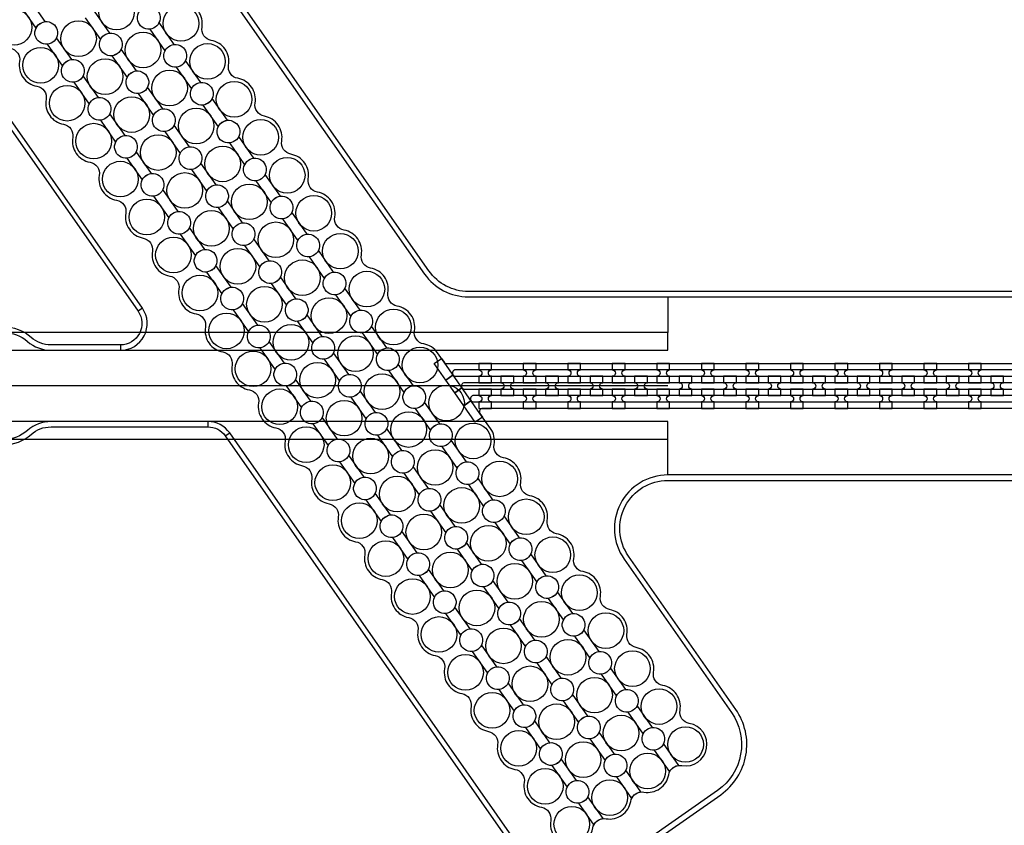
# Model space of a CAD drawing. Extents: x -63500 to 63500, y -63500 to 63500.
# Tile 259 of 296: x 24156 to 29684, y -7596 to -3075. Entities that reach past the tile are written whole.
import ezdxf

# ---------------------------------------------------------------- set-up
doc = ezdxf.new("R2010")
doc.units = 13
doc.header["$MEASUREMENT"] = 0
for name, color, linetype in [('1_Metal', 2, 'Continuous'), ('2_Electrodes', 5, 'Continuous'), ('3_Outline', 4, 'Continuous')]:
    doc.layers.add(name, color=color, linetype=linetype)

msp = doc.modelspace()

# ---------------------------------------------------------------- linework, layer by layer
for p, q in [((27795.2, -4630), (27795.2, -4830)), ((27795.2, -4830), (22512.3, -4830)), ((27795.2, -4930), (27795.2, -4830)), ((22056.8, -4930), (27795.2, -4930)), ((25150, -5130), (22150, -5130)), ((27795.2, -5130), (25150, -5130)), ((27795.2, -5330), (22056.8, -5330)), ((27795.2, -5430), (27795.2, -5330)), ((27795.2, -5430), (22449.3, -5430)), ((27795.2, -5630), (27795.2, -5430))]:
    msp.add_line(p, q)
for radius in [50000, 47500, 45000]:
    msp.add_circle((0, 0), radius)
at = {"layer": '1_Metal'}
for points in [[(-50000, 0, 1), (50000, 0), (51000, 0, -1), (-51000, 0)], [(26805.3, -5112), (26805.3, -5076, -0.414214), (26787.3, -5058), (26787.3, -5058, -0.414214), (26805.3, -5040), (26805.3, -5004), (26733.3, -5004), (26733.3, -5040, -0.414214), (26751.3, -5058), (26751.3, -5058, -0.414214), (26733.3, -5076), (26733.3, -5112)], [(27055.3, -5112), (27055.3, -5076, -0.414214), (27037.3, -5058), (27037.3, -5058, -0.414214), (27055.3, -5040), (27055.3, -5004), (26983.3, -5004), (26983.3, -5040, -0.414214), (27001.3, -5058), (27001.3, -5058, -0.414214), (26983.3, -5076), (26983.3, -5112)], [(27305.3, -5112), (27305.3, -5076, -0.414214), (27287.3, -5058), (27287.3, -5058, -0.414214), (27305.3, -5040), (27305.3, -5004), (27233.3, -5004), (27233.3, -5040, -0.414214), (27251.3, -5058), (27251.3, -5058, -0.414214), (27233.3, -5076), (27233.3, -5112)], [(27555.3, -5112), (27555.3, -5076, -0.414214), (27537.3, -5058), (27537.3, -5058, -0.414214), (27555.3, -5040), (27555.3, -5004), (27483.3, -5004), (27483.3, -5040, -0.414214), (27501.3, -5058), (27501.3, -5058, -0.414214), (27483.3, -5076), (27483.3, -5112)], [(27805.3, -5112), (27805.3, -5076, -0.414214), (27787.3, -5058), (27787.3, -5058, -0.414214), (27805.3, -5040), (27805.3, -5004), (27733.3, -5004), (27733.3, -5040, -0.414214), (27751.3, -5058), (27751.3, -5058, -0.414214), (27733.3, -5076), (27733.3, -5112)], [(28055.3, -5112), (28055.3, -5076, -0.414214), (28037.3, -5058), (28037.3, -5058, -0.414214), (28055.3, -5040), (28055.3, -5004), (27983.3, -5004), (27983.3, -5040, -0.414214), (28001.3, -5058), (28001.3, -5058, -0.414214), (27983.3, -5076), (27983.3, -5112)], [(28305.3, -5112), (28305.3, -5076, -0.414214), (28287.3, -5058), (28287.3, -5058, -0.414214), (28305.3, -5040), (28305.3, -5004), (28233.3, -5004), (28233.3, -5040, -0.414214), (28251.3, -5058), (28251.3, -5058, -0.414214), (28233.3, -5076), (28233.3, -5112)], [(28555.3, -5112), (28555.3, -5076, -0.414214), (28537.3, -5058), (28537.3, -5058, -0.414214), (28555.3, -5040), (28555.3, -5004), (28483.3, -5004), (28483.3, -5040, -0.414214), (28501.3, -5058), (28501.3, -5058, -0.414214), (28483.3, -5076), (28483.3, -5112)], [(28805.3, -5112), (28805.3, -5076, -0.414214), (28787.3, -5058), (28787.3, -5058, -0.414214), (28805.3, -5040), (28805.3, -5004), (28733.3, -5004), (28733.3, -5040, -0.414214), (28751.3, -5058), (28751.3, -5058, -0.414214), (28733.3, -5076), (28733.3, -5112)], [(29055.3, -5112), (29055.3, -5076, -0.414214), (29037.3, -5058), (29037.3, -5058, -0.414214), (29055.3, -5040), (29055.3, -5004), (28983.3, -5004), (28983.3, -5040, -0.414214), (29001.3, -5058), (29001.3, -5058, -0.414214), (28983.3, -5076), (28983.3, -5112)], [(29305.3, -5112), (29305.3, -5076, -0.414214), (29287.3, -5058), (29287.3, -5058, -0.414214), (29305.3, -5040), (29305.3, -5004), (29233.3, -5004), (29233.3, -5040, -0.414214), (29251.3, -5058), (29251.3, -5058, -0.414214), (29233.3, -5076), (29233.3, -5112)], [(29555.3, -5112), (29555.3, -5076, -0.414214), (29537.3, -5058), (29537.3, -5058, -0.414214), (29555.3, -5040), (29555.3, -5004), (29483.3, -5004), (29483.3, -5040, -0.414214), (29501.3, -5058), (29501.3, -5058, -0.414214), (29483.3, -5076), (29483.3, -5112)], [(26930.3, -5076), (26858.3, -5076), (26858.3, -5112, -0.414214), (26876.3, -5130), (26876.3, -5130, -0.414214), (26858.3, -5148), (26858.3, -5184), (26930.3, -5184), (26930.3, -5148, -0.414214), (26912.3, -5130), (26912.3, -5130, -0.414214), (26930.3, -5112), (26930.3, -5076)], [(27180.3, -5076), (27108.3, -5076), (27108.3, -5112, -0.414214), (27126.3, -5130), (27126.3, -5130, -0.414214), (27108.3, -5148), (27108.3, -5184), (27180.3, -5184), (27180.3, -5148, -0.414214), (27162.3, -5130), (27162.3, -5130, -0.414214), (27180.3, -5112), (27180.3, -5076)], [(27430.3, -5076), (27358.3, -5076), (27358.3, -5112, -0.414214), (27376.3, -5130), (27376.3, -5130, -0.414214), (27358.3, -5148), (27358.3, -5184), (27430.3, -5184), (27430.3, -5148, -0.414214), (27412.3, -5130), (27412.3, -5130, -0.414214), (27430.3, -5112), (27430.3, -5076)], [(27680.3, -5076), (27608.3, -5076), (27608.3, -5112, -0.414214), (27626.3, -5130), (27626.3, -5130, -0.414214), (27608.3, -5148), (27608.3, -5184), (27680.3, -5184), (27680.3, -5148, -0.414214), (27662.3, -5130), (27662.3, -5130, -0.414214), (27680.3, -5112), (27680.3, -5076)], [(27930.3, -5076), (27858.3, -5076), (27858.3, -5112, -0.414214), (27876.3, -5130), (27876.3, -5130, -0.414214), (27858.3, -5148), (27858.3, -5184), (27930.3, -5184), (27930.3, -5148, -0.414214), (27912.3, -5130), (27912.3, -5130, -0.414214), (27930.3, -5112), (27930.3, -5076)], [(28180.3, -5076), (28108.3, -5076), (28108.3, -5112, -0.414214), (28126.3, -5130), (28126.3, -5130, -0.414214), (28108.3, -5148), (28108.3, -5184), (28180.3, -5184), (28180.3, -5148, -0.414214), (28162.3, -5130), (28162.3, -5130, -0.414214), (28180.3, -5112), (28180.3, -5076)], [(28430.3, -5076), (28358.3, -5076), (28358.3, -5112, -0.414214), (28376.3, -5130), (28376.3, -5130, -0.414214), (28358.3, -5148), (28358.3, -5184), (28430.3, -5184), (28430.3, -5148, -0.414214), (28412.3, -5130), (28412.3, -5130, -0.414214), (28430.3, -5112), (28430.3, -5076)], [(28680.3, -5076), (28608.3, -5076), (28608.3, -5112, -0.414214), (28626.3, -5130), (28626.3, -5130, -0.414214), (28608.3, -5148), (28608.3, -5184), (28680.3, -5184), (28680.3, -5148, -0.414214), (28662.3, -5130), (28662.3, -5130, -0.414214), (28680.3, -5112), (28680.3, -5076)], [(28930.3, -5076), (28858.3, -5076), (28858.3, -5112, -0.414214), (28876.3, -5130), (28876.3, -5130, -0.414214), (28858.3, -5148), (28858.3, -5184), (28930.3, -5184), (28930.3, -5148, -0.414214), (28912.3, -5130), (28912.3, -5130, -0.414214), (28930.3, -5112), (28930.3, -5076)], [(29180.3, -5076), (29108.3, -5076), (29108.3, -5112, -0.414214), (29126.3, -5130), (29126.3, -5130, -0.414214), (29108.3, -5148), (29108.3, -5184), (29180.3, -5184), (29180.3, -5148, -0.414214), (29162.3, -5130), (29162.3, -5130, -0.414214), (29180.3, -5112), (29180.3, -5076)], [(29430.3, -5076), (29358.3, -5076), (29358.3, -5112, -0.414214), (29376.3, -5130), (29376.3, -5130, -0.414214), (29358.3, -5148), (29358.3, -5184), (29430.3, -5184), (29430.3, -5148, -0.414214), (29412.3, -5130), (29412.3, -5130, -0.414214), (29430.3, -5112), (29430.3, -5076)], [(29680.3, -5076), (29608.3, -5076), (29608.3, -5112, -0.414214), (29626.3, -5130), (29626.3, -5130, -0.414214), (29608.3, -5148), (29608.3, -5184), (29680.3, -5184), (29680.3, -5148, -0.414214), (29662.3, -5130), (29662.3, -5130, -0.414214), (29680.3, -5112), (29680.3, -5076)], [(26805.3, -5148), (26733.3, -5148), (26733.3, -5184, -0.414214), (26751.3, -5202), (26751.3, -5202, -0.414214), (26733.3, -5220), (26733.3, -5256), (26805.3, -5256), (26805.3, -5220, -0.414214), (26787.3, -5202), (26787.3, -5202, -0.414214), (26805.3, -5184), (26805.3, -5148)], [(27055.3, -5148), (26983.3, -5148), (26983.3, -5184, -0.414214), (27001.3, -5202), (27001.3, -5202, -0.414214), (26983.3, -5220), (26983.3, -5256), (27055.3, -5256), (27055.3, -5220, -0.414214), (27037.3, -5202), (27037.3, -5202, -0.414214), (27055.3, -5184), (27055.3, -5148)], [(27305.3, -5148), (27233.3, -5148), (27233.3, -5184, -0.414214), (27251.3, -5202), (27251.3, -5202, -0.414214), (27233.3, -5220), (27233.3, -5256), (27305.3, -5256), (27305.3, -5220, -0.414214), (27287.3, -5202), (27287.3, -5202, -0.414214), (27305.3, -5184), (27305.3, -5148)], [(27555.3, -5148), (27483.3, -5148), (27483.3, -5184, -0.414214), (27501.3, -5202), (27501.3, -5202, -0.414214), (27483.3, -5220), (27483.3, -5256), (27555.3, -5256), (27555.3, -5220, -0.414214), (27537.3, -5202), (27537.3, -5202, -0.414214), (27555.3, -5184), (27555.3, -5148)], [(27805.3, -5148), (27733.3, -5148), (27733.3, -5184, -0.414214), (27751.3, -5202), (27751.3, -5202, -0.414214), (27733.3, -5220), (27733.3, -5256), (27805.3, -5256), (27805.3, -5220, -0.414214), (27787.3, -5202), (27787.3, -5202, -0.414214), (27805.3, -5184), (27805.3, -5148)], [(28055.3, -5148), (27983.3, -5148), (27983.3, -5184, -0.414214), (28001.3, -5202), (28001.3, -5202, -0.414214), (27983.3, -5220), (27983.3, -5256), (28055.3, -5256), (28055.3, -5220, -0.414214), (28037.3, -5202), (28037.3, -5202, -0.414214), (28055.3, -5184), (28055.3, -5148)], [(28305.3, -5148), (28233.3, -5148), (28233.3, -5184, -0.414214), (28251.3, -5202), (28251.3, -5202, -0.414214), (28233.3, -5220), (28233.3, -5256), (28305.3, -5256), (28305.3, -5220, -0.414214), (28287.3, -5202), (28287.3, -5202, -0.414214), (28305.3, -5184), (28305.3, -5148)], [(28555.3, -5148), (28483.3, -5148), (28483.3, -5184, -0.414214), (28501.3, -5202), (28501.3, -5202, -0.414214), (28483.3, -5220), (28483.3, -5256), (28555.3, -5256), (28555.3, -5220, -0.414214), (28537.3, -5202), (28537.3, -5202, -0.414214), (28555.3, -5184), (28555.3, -5148)], [(28805.3, -5148), (28733.3, -5148), (28733.3, -5184, -0.414214), (28751.3, -5202), (28751.3, -5202, -0.414214), (28733.3, -5220), (28733.3, -5256), (28805.3, -5256), (28805.3, -5220, -0.414214), (28787.3, -5202), (28787.3, -5202, -0.414214), (28805.3, -5184), (28805.3, -5148)], [(29055.3, -5148), (28983.3, -5148), (28983.3, -5184, -0.414214), (29001.3, -5202), (29001.3, -5202, -0.414214), (28983.3, -5220), (28983.3, -5256), (29055.3, -5256), (29055.3, -5220, -0.414214), (29037.3, -5202), (29037.3, -5202, -0.414214), (29055.3, -5184), (29055.3, -5148)], [(29305.3, -5148), (29233.3, -5148), (29233.3, -5184, -0.414214), (29251.3, -5202), (29251.3, -5202, -0.414214), (29233.3, -5220), (29233.3, -5256), (29305.3, -5256), (29305.3, -5220, -0.414214), (29287.3, -5202), (29287.3, -5202, -0.414214), (29305.3, -5184), (29305.3, -5148)], [(29555.3, -5148), (29483.3, -5148), (29483.3, -5184, -0.414214), (29501.3, -5202), (29501.3, -5202, -0.414214), (29483.3, -5220), (29483.3, -5256), (29555.3, -5256), (29555.3, -5220, -0.414214), (29537.3, -5202), (29537.3, -5202, -0.414214), (29555.3, -5184), (29555.3, -5148)]]:
    msp.add_lwpolyline(points, format="xyb", close=True, dxfattribs=at)
for points in [[(24103.3, -3235.6, -0.414214), (24155, -3309.5, 0.414214), (24252.4, -3448.5, -0.414214), (24304.2, -3522.5, 0.414214), (24401.5, -3661.5, -0.414214), (24453.3, -3735.5, 0.414214), (24550.6, -3874.5, -0.414214), (24602.4, -3948.5, 0.414214), (24699.8, -4087.5, -0.414214), (24751.6, -4161.4, 0.414214), (24848.9, -4300.5, -0.414214), (24900.7, -4374.4, 0.414214), (24998, -4513.4, -0.414214), (25049.8, -4587.4, 0.414214), (25147.2, -4726.4, -0.414214), (25199, -4800.4, 0.414214), (25296.3, -4939.4, -0.414214), (25348.1, -5013.4, 0.414214), (25445.4, -5152.4, -0.414214), (25497.2, -5226.3, 0.414214), (25594.6, -5365.4, -0.414214), (25646.3, -5439.3, 0.414214), (25743.7, -5578.3, -0.414214), (25795.5, -5652.3, 0.414214), (25892.8, -5791.3, -0.414214), (25944.6, -5865.3, 0.414214), (26041.9, -6004.3, -0.414214), (26093.7, -6078.3, 0.414214), (26191.1, -6217.3, -0.414214), (26242.9, -6291.2, 0.414214), (26340.2, -6430.3, -0.414214), (26392, -6504.2, 0.414214), (26489.3, -6643.2, -0.414214), (26541.1, -6717.2, 0.414214), (26638.5, -6856.2, -0.414214), (26690.3, -6930.2, 0.414214), (26787.6, -7069.2, -0.414214), (26839.4, -7143.2, 0.414214), (26936.7, -7282.2, -0.414214), (26988.5, -7356.1, 0.414214), (27085.9, -7495.1, -0.414214), (27137.6, -7569.1, 1), (27374, -7610.8, -0.339838), (27431.4, -7558.3), (27345.6, -7435.8, -1.734808), (27282.3, -7345.3), (27196.5, -7222.8, -1.734808), (27133.1, -7132.3), (27047.4, -7009.8, -1.734808), (26984, -6919.3), (26898.3, -6796.9, -1.734808), (26834.9, -6706.3), (26749.1, -6583.9, -1.734808), (26685.7, -6493.4), (26600, -6370.9, -1.734808), (26536.6, -6280.4), (26450.9, -6157.9, -1.734808), (26387.5, -6067.4), (26301.7, -5944.9, -1.734808), (26238.4, -5854.4), (26152.6, -5732, -1.734808), (26089.2, -5641.4), (26003.5, -5519, -1.734808), (25940.1, -5428.5), (25854.3, -5306, -1.734808), (25791, -5215.5), (25705.2, -5093, -1.734808), (25641.8, -5002.5), (25556.1, -4880, -1.734808), (25492.7, -4789.5), (25407, -4667.1, -1.734808), (25343.6, -4576.5), (25257.8, -4454.1, -1.734808), (25194.4, -4363.6), (25108.7, -4241.1, -1.734808), (25045.3, -4150.6), (24959.6, -4028.1, -1.734808), (24896.2, -3937.6), (24810.4, -3815.1, -1.734808), (24747.1, -3724.6), (24661.3, -3602.2, -1.734808), (24597.9, -3511.7), (24512.2, -3389.2, -1.734808), (24448.8, -3298.7), (24363, -3176.2, -1.734808), (24299.7, -3085.7), (24213.9, -2963.2, -0.339838)], [(24822.3, -3037.1, -1.734808), (24885.7, -3127.6), (24971.5, -3250.1, -1.734808), (25034.8, -3340.6), (25120.6, -3463.1, -1.734808), (25184, -3553.6), (25269.7, -3676.1, -1.734808), (25333.1, -3766.6), (25418.9, -3889, -1.734808), (25482.2, -3979.6), (25568, -4102, -1.734808), (25631.4, -4192.5), (25717.1, -4315, -1.734808), (25780.5, -4405.5), (25866.2, -4528, -1.734808), (25929.6, -4618.5), (26015.4, -4741, -1.734808), (26078.8, -4831.5), (26164.5, -4953.9, -1.734808), (26227.9, -5044.5), (26313.6, -5166.9, -1.734808), (26377, -5257.4), (26462.8, -5379.9, -1.734808), (26526.1, -5470.4), (26611.9, -5592.9, -1.734808), (26675.3, -5683.4), (26761, -5805.9, -1.734808), (26824.4, -5896.4), (26910.2, -6018.8, -1.734808), (26973.5, -6109.4), (27059.3, -6231.8, -1.734808), (27122.7, -6322.3), (27208.4, -6444.8, -1.734808), (27271.8, -6535.3), (27357.5, -6657.8, -1.734808), (27420.9, -6748.3), (27506.7, -6870.8, -1.734808), (27570.1, -6961.3), (27655.8, -7083.7, -1.734808), (27719.2, -7174.2), (27804.9, -7296.7, -0.339838), (27873.9, -7260.7, 1), (27915.6, -7024.4, -0.414214), (27863.8, -6950.4, 0.414214), (27766.5, -6811.4, -0.414214), (27714.7, -6737.4, 0.414214), (27617.3, -6598.4, -0.414214), (27565.5, -6524.5, 0.414214), (27468.2, -6385.4, -0.414214), (27416.4, -6311.5, 0.414214), (27319.1, -6172.5, -0.414214), (27267.3, -6098.5, 0.414214), (27169.9, -5959.5, -0.414214), (27118.2, -5885.5, 0.414214), (27020.8, -5746.5, -0.414214), (26969, -5672.5, 0.414214), (26871.7, -5533.5, -0.414214), (26819.9, -5459.6, 0.198912), (26800, -5369.9), (26740.1, -5284.3), (26538.4, -4996.3), (26501.8, -4943.9, 0.198912), (26424.3, -4894.6, -0.414214), (26372.5, -4820.6, 0.414214), (26275.2, -4681.6, -0.414214), (26223.4, -4607.6, 0.414214), (26126, -4468.6, -0.414214), (26074.2, -4394.7, 0.414214), (25976.9, -4255.6, -0.414214), (25925.1, -4181.7, 0.414214), (25827.8, -4042.7, -0.414214), (25776, -3968.7, 0.414214), (25678.6, -3829.7, -0.414214), (25626.9, -3755.7, 0.414214), (25529.5, -3616.7, -0.414214), (25477.7, -3542.7, 0.414214), (25380.4, -3403.7, -0.414214), (25328.6, -3329.8, 0.414214), (25231.3, -3190.8, -0.414214), (25179.5, -3116.8, 0.414214), (25082.1, -2977.8, -0.414214)], [(24161.5, -2999.9), (24247.2, -3122.4, -1.734808), (24310.6, -3212.9), (24396.4, -3335.4, -1.734808), (24459.8, -3425.9), (24545.5, -3548.4, -1.734808), (24608.9, -3638.9), (24694.6, -3761.3, -1.734808), (24758, -3851.9), (24843.8, -3974.3, -1.734808), (24907.1, -4064.8), (24992.9, -4187.3, -1.734808), (25056.3, -4277.8), (25142, -4400.3, -1.734808), (25205.4, -4490.8), (25291.2, -4613.3, -1.734808), (25354.5, -4703.8), (25440.3, -4826.2, -1.734808), (25503.7, -4916.8), (25589.4, -5039.2, -1.734808), (25652.8, -5129.7), (25738.5, -5252.2, -1.734808), (25801.9, -5342.7), (25887.7, -5465.2, -1.734808), (25951.1, -5555.7), (26036.8, -5678.2, -1.734808), (26100.2, -5768.7), (26185.9, -5891.1, -1.734808), (26249.3, -5981.7), (26335.1, -6104.1, -1.734808), (26398.4, -6194.6), (26484.2, -6317.1, -1.734808), (26547.6, -6407.6), (26633.3, -6530.1, -1.734808), (26696.7, -6620.6), (26782.5, -6743.1, -1.734808), (26845.8, -6833.6), (26931.6, -6956, -1.734808), (26995, -7046.5), (27080.7, -7169, -1.734808), (27144.1, -7259.5), (27229.8, -7382, -1.734808), (27293.2, -7472.5), (27379, -7595, -0.339838), (27448, -7559, 0.414214), (27587, -7461.7, -0.339838), (27644.4, -7409.1), (27558.6, -7286.7, -1.734808), (27495.2, -7196.2), (27409.5, -7073.7, -1.734808), (27346.1, -6983.2), (27260.4, -6860.7, -1.734808), (27197, -6770.2), (27111.2, -6647.7, -1.734808), (27047.9, -6557.2), (26962.1, -6434.8, -1.734808), (26898.7, -6344.2), (26813, -6221.8, -1.734808), (26749.6, -6131.3), (26663.8, -6008.8, -1.734808), (26600.5, -5918.3), (26514.7, -5795.8, -1.734808), (26451.3, -5705.3), (26365.6, -5582.8, -1.734808), (26302.2, -5492.3), (26216.5, -5369.9, -1.734808), (26153.1, -5279.3), (26067.3, -5156.9, -1.734808), (26003.9, -5066.4), (25918.2, -4943.9, -1.734808), (25854.8, -4853.4), (25769.1, -4730.9, -1.734808), (25705.7, -4640.4), (25619.9, -4517.9, -1.734808), (25556.6, -4427.4), (25470.8, -4305, -1.734808), (25407.4, -4214.4), (25321.7, -4092, -1.734808), (25258.3, -4001.5), (25172.5, -3879, -1.734808), (25109.2, -3788.5), (25023.4, -3666, -1.734808), (24960, -3575.5), (24874.3, -3453, -1.734808), (24810.9, -3362.5), (24725.2, -3240.1, -1.734808), (24661.8, -3149.5), (24576, -3027.1, -1.734808)], [(24523.6, -3063.8), (24609.4, -3186.3, -1.734808), (24672.7, -3276.8), (24758.5, -3399.2, -1.734808), (24821.9, -3489.7), (24907.6, -3612.2, -1.734808), (24971, -3702.7), (25056.7, -3825.2, -1.734808), (25120.1, -3915.7), (25205.9, -4038.2, -1.734808), (25269.3, -4128.7), (25355, -4251.1, -1.734808), (25418.4, -4341.7), (25504.1, -4464.1, -1.734808), (25567.5, -4554.6), (25653.3, -4677.1, -1.734808), (25716.6, -4767.6), (25802.4, -4890.1, -1.734808), (25865.8, -4980.6), (25951.5, -5103.1, -1.734808), (26014.9, -5193.6), (26100.7, -5316, -1.734808), (26164, -5406.6), (26249.8, -5529, -1.734808), (26313.2, -5619.5), (26398.9, -5742, -1.734808), (26462.3, -5832.5), (26548, -5955, -1.734808), (26611.4, -6045.5), (26697.2, -6168, -1.734808), (26760.6, -6258.5), (26846.3, -6380.9, -1.734808), (26909.7, -6471.5), (26995.4, -6593.9, -1.734808), (27058.8, -6684.4), (27144.6, -6806.9, -1.734808), (27207.9, -6897.4), (27293.7, -7019.9, -1.734808), (27357.1, -7110.4), (27442.8, -7232.9, -1.734808), (27506.2, -7323.4), (27592, -7445.8, -0.339838), (27660.9, -7409.9, 0.414214), (27800, -7312.5, -0.339838), (27857.4, -7260), (27771.6, -7137.5, -1.734808), (27708.2, -7047), (27622.5, -6924.6, -1.734808), (27559.1, -6834), (27473.3, -6711.6, -1.734808), (27410, -6621.1), (27324.2, -6498.6, -1.734808), (27260.8, -6408.1), (27175.1, -6285.6, -1.734808), (27111.7, -6195.1), (27026, -6072.6, -1.734808), (26962.6, -5982.1), (26876.8, -5859.7, -1.734808), (26813.4, -5769.1), (26727.7, -5646.7, -1.734808), (26664.3, -5556.2), (26578.6, -5433.7, -1.734808), (26515.2, -5343.2), (26429.4, -5220.7, -1.734808), (26366.1, -5130.2), (26280.3, -5007.7, -1.734808), (26216.9, -4917.2), (26131.2, -4794.8, -1.734808), (26067.8, -4704.2), (25982, -4581.8, -1.734808), (25918.7, -4491.3), (25832.9, -4368.8, -1.734808), (25769.5, -4278.3), (25683.8, -4155.8, -1.734808), (25620.4, -4065.3), (25534.7, -3942.8, -1.734808), (25471.3, -3852.3), (25385.5, -3729.9, -1.734808), (25322.1, -3639.4), (25236.4, -3516.9, -1.734808), (25173, -3426.4), (25087.3, -3303.9, -1.734808), (25023.9, -3213.4), (24938.1, -3090.9, -1.734808), (24874.8, -3000.4)], [(33055.3, -5040), (26603.6, -5040, 0.606815), (26588.9, -5068.3), (26547.9, -5097), (26483.1, -5004.5), (26524.1, -4975.8), (26538.4, -4996.3, 0.244698), (26553.2, -5004), (33191.8, -5004, 0.244698)], [(32805.3, -5112), (26653.9, -5112, 0.606815), (26639.1, -5140.3), (26598.3, -5168.9), (26547.9, -5097), (26588.9, -5068.3, 0.244698), (26603.6, -5076), (33055.3, -5076)], [(32805.3, -5184), (26705, -5184, 0.606815), (26690.2, -5212.3), (26648.9, -5241.2), (26598.3, -5168.9), (26639.1, -5140.3, 0.244698), (26653.9, -5148), (32805.3, -5148)], [(32805.3, -5256), (26754.8, -5256, 0.606815), (26740.1, -5284.3), (26754.4, -5304.8), (26713.5, -5333.5), (26648.9, -5241.2), (26690.2, -5212.3, 0.244698), (26705, -5220), (32805.3, -5220, -0.606815)]]:
    msp.add_lwpolyline(points, format="xyb", dxfattribs=at)
at = {"layer": '2_Electrodes'}
msp.add_lwpolyline([(47500, 0, -1), (-47500, 0), (-51000, 0, 1), (51000, 0)], format="xyb", close=True, dxfattribs=at)
for points in [[(33314.6, -4600), (26674.9, -4600, -0.244698), (26453.7, -4484.8), (25044.8, -2472.7, 0.414214), (24565.7, -2388.2), (23926.8, -2835.6, 0.414214), (23842.3, -3314.7), (24820.1, -4711.1, -0.606815), (24721.8, -4900), (24721.8, -4930, 0.606815), (24844.7, -4693.9), (23866.9, -3297.5, -0.414214), (23944, -2860.2), (24582.9, -2412.8, -0.414214), (25020.2, -2489.9), (26429.2, -4502, 0.244698), (26674.9, -4630), (33314.6, -4630, 0.244698)], [(24067.2, -4830, -0.182676), (24199.4, -4880, 0.182676), (24331.7, -4930), (24721.8, -4930, 0.606815), (24844.7, -4693.9), (24820.1, -4711.1, -0.606815), (24721.8, -4900), (24331.7, -4900, -0.182676), (24219.3, -4857.5, 0.182676), (24067.2, -4800)], [(24067.2, -5460, 0.182676), (24219.3, -5402.5, -0.182676), (24331.7, -5360), (25212, -5360, -0.244698), (25310.3, -5411.1), (25334.8, -5393.9, 0.244698), (25212, -5330), (24331.7, -5330, 0.182676), (24199.4, -5380, -0.182676), (24067.2, -5430)], [(32194.3, -5630), (27795.2, -5630, 0.606815), (27549.5, -6102), (28152, -6962.5, -0.414214), (28074.9, -7399.8), (27435.9, -7847.2, -0.414214), (26998.6, -7770.1), (25334.8, -5393.9, 0.244698), (25212, -5330), (25212, -5360, -0.244698), (25310.3, -5411.1), (26974, -7787.3, 0.414214), (27453.1, -7871.7), (28092.1, -7424.3, 0.414214), (28176.5, -6945.3), (27574.1, -6084.8, -0.606815), (27795.2, -5660), (32194.3, -5660, -0.606815)]]:
    msp.add_lwpolyline(points, format="xyb", dxfattribs=at)
for centre in [(24699.2, -3032.1), (24124.1, -3117.4), (25061.3, -3095.9), (24486.2, -3181.2), (24848.3, -3245.1), (24273.2, -3330.4), (25210.4, -3308.9), (24635.3, -3394.2), (24997.4, -3458.1), (25359.6, -3521.9), (24422.4, -3543.3), (24784.5, -3607.2), (25146.6, -3671), (25508.7, -3734.9), (24571.5, -3756.3), (24933.6, -3820.2), (25295.7, -3884), (24720.6, -3969.3), (25657.8, -3947.9), (25082.7, -4033.1), (25444.8, -4097), (24869.7, -4182.3), (25806.9, -4160.8), (25231.9, -4246.1), (25594, -4310), (25018.9, -4395.3), (25956.1, -4373.8), (25381, -4459.1), (25743.1, -4523), (25168, -4608.2), (26105.2, -4586.8), (25530.1, -4672.1), (25892.2, -4735.9), (25317.1, -4821.2), (26254.3, -4799.8), (25679.2, -4885.1), (26041.4, -4948.9), (26403.5, -5012.8), (25466.3, -5034.2), (25828.4, -5098), (26190.5, -5161.9), (26552.6, -5225.7), (25615.4, -5247.2), (25977.5, -5311), (26339.6, -5374.9), (25764.5, -5460.2), (26701.7, -5438.7), (26126.6, -5524), (26488.7, -5587.9), (25913.7, -5673.1), (26850.8, -5651.7), (26275.8, -5737), (26637.9, -5800.8), (26062.8, -5886.1), (27000, -5864.7), (26424.9, -5950), (26787, -6013.8), (26211.9, -6099.1), (27149.1, -6077.7), (26574, -6162.9), (26936.1, -6226.8), (27298.2, -6290.6), (26361, -6312.1), (26723.1, -6375.9), (27085.3, -6439.8), (27447.4, -6503.6), (26510.2, -6525.1), (26872.3, -6588.9), (27234.4, -6652.8), (27596.5, -6716.6), (26659.3, -6738), (27021.4, -6801.9), (27383.5, -6865.7), (26808.4, -6951), (27745.6, -6929.6), (27170.5, -7014.9), (27532.6, -7078.7), (26957.6, -7164), (27894.8, -7142.6), (27319.7, -7227.8), (27681.8, -7291.7), (27106.7, -7377), (27468.8, -7440.8), (27255.8, -7590)]:
    msp.add_circle(centre, 100, dxfattribs=at)
at = {"layer": '3_Outline'}
msp.add_lwpolyline([(47500, 0, -1), (-47500, 0), (-51000, 0, 1), (51000, 0)], format="xyb", close=True, dxfattribs=at)
for points in [[(33314.6, -4600), (26674.9, -4600, -0.244698), (26453.7, -4484.8), (25044.8, -2472.7, 0.414214), (24565.7, -2388.2), (23926.8, -2835.6, 0.414214), (23842.3, -3314.7), (24820.1, -4711.1, -0.606815), (24721.8, -4900), (24721.8, -4930, 0.606815), (24844.7, -4693.9), (23866.9, -3297.5, -0.414214), (23944, -2860.2), (24582.9, -2412.8, -0.414214), (25020.2, -2489.9), (26429.2, -4502, 0.244698), (26674.9, -4630), (33314.6, -4630, 0.244698)], [(24067.2, -4830, -0.182676), (24199.4, -4880, 0.182676), (24331.7, -4930), (24721.8, -4930, 0.606815), (24844.7, -4693.9), (24820.1, -4711.1, -0.606815), (24721.8, -4900), (24331.7, -4900, -0.182676), (24219.3, -4857.5, 0.182676), (24067.2, -4800)], [(24067.2, -5460, 0.182676), (24219.3, -5402.5, -0.182676), (24331.7, -5360), (25212, -5360, -0.244698), (25310.3, -5411.1), (25334.8, -5393.9, 0.244698), (25212, -5330), (24331.7, -5330, 0.182676), (24199.4, -5380, -0.182676), (24067.2, -5430)], [(32194.3, -5630), (27795.2, -5630, 0.606815), (27549.5, -6102), (28152, -6962.5, -0.414214), (28074.9, -7399.8), (27435.9, -7847.2, -0.414214), (26998.6, -7770.1), (25334.8, -5393.9, 0.244698), (25212, -5330), (25212, -5360, -0.244698), (25310.3, -5411.1), (26974, -7787.3, 0.414214), (27453.1, -7871.7), (28092.1, -7424.3, 0.414214), (28176.5, -6945.3), (27574.1, -6084.8, -0.606815), (27795.2, -5660), (32194.3, -5660, -0.606815)]]:
    msp.add_lwpolyline(points, format="xyb", dxfattribs=at)

doc.saveas('drawing.dxf')
